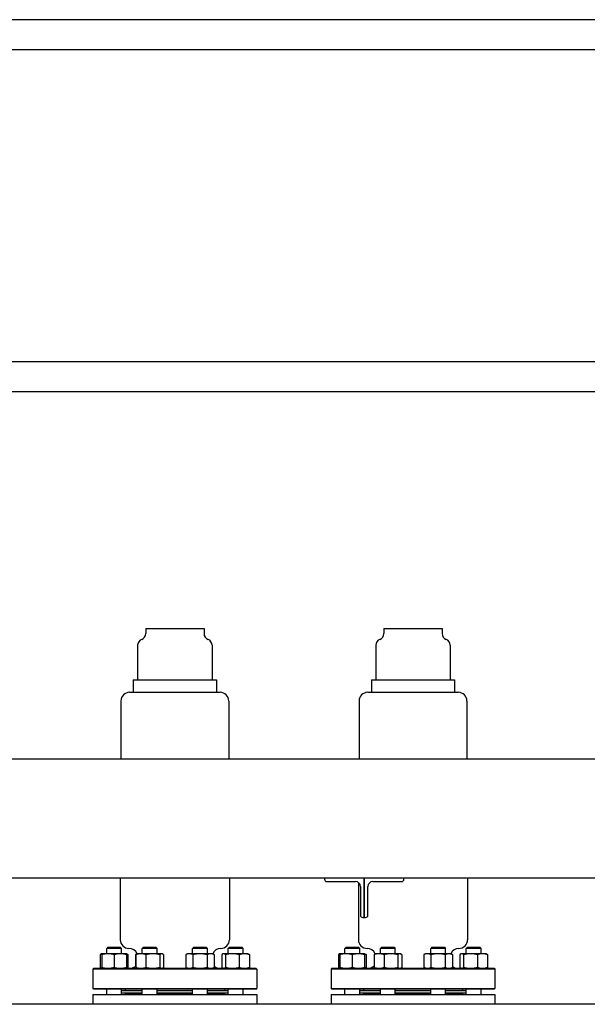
# Model space of a CAD drawing. Header units: inches. Extents: x 36 to 1719, y -84 to 1122.
# Tile 353 of 558: x 955 to 983, y 418 to 468. Entities that reach past the tile are written whole.
import ezdxf

# ---------------------------------------------------------------- set-up
doc = ezdxf.new("R2010")
doc.units = ezdxf.units.IN
doc.header["$LTSCALE"] = 48
doc.header["$MEASUREMENT"] = 0
doc.layers.add('Visible (ANSI)', color=7, linetype='Continuous', lineweight=30)

msp = doc.modelspace()

# ---------------------------------------------------------------- linework, layer by layer
at = {"layer": 'Visible (ANSI)'}
for p, q in [((1044.58268, 467.79889), (923.33268, 467.79889)), ((924.45768, 466.29889), (1043.45768, 466.29889)), ((1043.45768, 450.54889), (924.45768, 450.54889)), ((1043.45768, 449.04889), (924.45768, 449.04889)), ((960.94893, 437.11639), (960.94893, 436.85811)), ((960.94893, 437.11639), (963.88643, 437.11639)), ((963.88643, 437.11639), (963.88643, 436.85811)), ((972.94893, 437.11639), (972.94893, 436.85811)), ((972.94893, 437.11639), (975.88643, 437.11639)), ((975.88643, 437.11639), (975.88643, 436.85811)), ((960.54268, 436.27264), (960.54268, 434.52264)), ((964.29268, 436.27264), (964.29268, 434.52264)), ((972.54268, 436.27264), (972.54268, 434.52264)), ((976.29268, 436.27264), (976.29268, 434.52264)), ((960.32393, 434.52264), (960.32393, 433.89764)), ((960.32393, 434.52264), (964.51143, 434.52264)), ((964.51143, 434.52264), (964.51143, 433.89764)), ((972.32393, 434.52264), (972.32393, 433.89764)), ((972.32393, 434.52264), (976.51143, 434.52264)), ((976.51143, 434.52264), (976.51143, 433.89764)), ((960.13643, 433.89764), (964.69893, 433.89764)), ((972.13643, 433.89764), (976.69893, 433.89764)), ((959.69893, 433.46014), (959.69893, 430.54889)), ((965.13643, 433.46014), (965.13643, 430.54889)), ((971.69893, 433.46014), (971.69893, 430.54889)), ((977.13643, 433.46014), (977.13643, 430.54889)), ((922.53768, 430.54889), (1045.37768, 430.54889)), ((925.99768, 424.54889), (1041.91768, 424.54889)), ((959.66768, 424.54889), (959.66768, 421.42639)), ((965.16768, 424.54889), (965.16768, 421.42639)), ((969.95768, 424.54889), (969.95768, 424.48089)), ((970.07768, 424.36089), (971.51968, 424.36089)), ((971.66768, 424.31238), (971.66768, 421.42639)), ((971.95768, 422.54889), (971.95768, 424.54889)), ((971.95768, 424.54889), (971.95768, 422.54889)), ((972.39568, 424.36089), (973.83768, 424.36089)), ((973.95768, 424.48089), (973.95768, 424.54889)), ((977.16768, 424.54889), (977.16768, 421.42639)), ((971.76968, 424.11089), (971.76968, 422.66889)), ((972.14568, 422.66889), (972.14568, 424.11089)), ((971.88968, 422.54889), (971.95768, 422.54889)), ((971.95768, 422.54889), (972.02568, 422.54889)), ((959.04483, 421.05389), (958.98233, 420.99139)), ((959.73233, 420.99139), (958.98233, 420.99139)), ((958.98233, 420.72289), (958.98233, 420.99139)), ((959.04483, 421.05389), (959.66983, 421.05389)), ((959.66983, 421.05389), (959.73233, 420.99139)), ((959.73233, 420.72289), (959.73233, 420.99139)), ((960.83754, 421.05389), (960.77504, 420.99139)), ((961.52504, 420.99139), (960.77504, 420.99139)), ((960.77504, 420.72289), (960.77504, 420.99139)), ((960.83754, 421.05389), (961.46254, 421.05389)), ((961.46254, 421.05389), (961.52504, 420.99139)), ((961.52504, 420.72289), (961.52504, 420.99139)), ((963.37282, 421.05389), (963.31032, 420.99139)), ((964.06032, 420.99139), (963.31032, 420.99139)), ((963.31032, 420.72289), (963.31032, 420.99139)), ((963.37282, 421.05389), (963.99782, 421.05389)), ((963.99782, 421.05389), (964.06032, 420.99139)), ((964.06032, 420.72289), (964.06032, 420.99139)), ((965.16553, 421.05389), (965.10303, 420.99139)), ((965.85303, 420.99139), (965.10303, 420.99139)), ((965.10303, 420.72289), (965.10303, 420.99139)), ((965.16553, 421.05389), (965.79053, 421.05389)), ((965.79053, 421.05389), (965.85303, 420.99139)), ((965.85303, 420.72289), (965.85303, 420.99139)), ((971.04483, 421.05389), (970.98233, 420.99139)), ((971.73233, 420.99139), (970.98233, 420.99139)), ((970.98233, 420.72289), (970.98233, 420.99139)), ((971.04483, 421.05389), (971.66983, 421.05389)), ((971.66983, 421.05389), (971.73233, 420.99139)), ((971.73233, 420.72289), (971.73233, 420.99139)), ((972.83754, 421.05389), (972.77504, 420.99139)), ((973.52504, 420.99139), (972.77504, 420.99139)), ((972.77504, 420.72289), (972.77504, 420.99139)), ((972.83754, 421.05389), (973.46254, 421.05389)), ((973.46254, 421.05389), (973.52504, 420.99139)), ((973.52504, 420.72289), (973.52504, 420.99139)), ((975.37282, 421.05389), (975.31032, 420.99139)), ((976.06032, 420.99139), (975.31032, 420.99139)), ((975.31032, 420.72289), (975.31032, 420.99139)), ((975.37282, 421.05389), (975.99782, 421.05389)), ((975.99782, 421.05389), (976.06032, 420.99139)), ((976.06032, 420.72289), (976.06032, 420.99139)), ((977.16553, 421.05389), (977.10303, 420.99139)), ((977.85303, 420.99139), (977.10303, 420.99139)), ((977.10303, 420.72289), (977.10303, 420.99139)), ((977.16553, 421.05389), (977.79053, 421.05389)), ((977.79053, 421.05389), (977.85303, 420.99139)), ((977.85303, 420.72289), (977.85303, 420.99139)), ((958.66023, 420.67781), (958.66023, 420.03398)), ((958.73233, 420.72289), (958.71028, 420.71261)), ((959.04483, 420.72289), (958.73233, 420.72289)), ((958.73233, 420.67781), (958.73233, 420.03398)), ((959.66983, 420.72289), (959.04483, 420.72289)), ((959.35733, 420.67781), (959.35733, 420.03398)), ((959.98233, 420.72289), (959.66983, 420.72289)), ((959.98233, 420.72289), (960.00438, 420.71261)), ((959.98233, 420.67781), (959.98233, 420.03398)), ((960.05443, 420.67781), (960.05443, 420.03398)), ((960.503, 420.71261), (960.42836, 420.67781)), ((960.42836, 420.67781), (960.42836, 420.09431)), ((960.45295, 420.67781), (960.45295, 420.03398)), ((960.52504, 420.72289), (960.503, 420.71261)), ((960.7081, 420.72289), (960.52504, 420.72289)), ((961.3118, 420.72289), (960.7081, 420.72289)), ((960.96326, 420.67781), (960.96326, 420.03398)), ((961.75375, 420.72289), (961.3118, 420.72289)), ((961.66035, 420.67781), (961.66035, 420.03398)), ((961.77504, 420.72289), (961.75375, 420.72289)), ((961.77504, 420.72289), (961.79709, 420.71261)), ((961.84714, 420.67781), (961.84714, 420.03398)), ((963.06032, 420.72289), (962.96363, 420.67781)), ((962.96363, 420.67781), (962.96363, 420.03398)), ((963.14405, 420.72289), (963.06032, 420.72289)), ((963.68532, 420.72289), (963.14405, 420.72289)), ((963.32448, 420.67781), (963.32448, 420.03398)), ((964.22659, 420.72289), (963.68532, 420.72289)), ((964.04616, 420.67781), (964.04616, 420.03398)), ((964.31032, 420.72289), (964.22659, 420.72289)), ((964.31032, 420.72289), (964.40701, 420.67781)), ((964.40701, 420.67781), (964.40701, 420.03398)), ((964.78094, 420.67781), (964.78094, 420.03398)), ((964.85303, 420.72289), (964.83099, 420.71261)), ((964.87433, 420.72289), (964.85303, 420.72289)), ((965.31627, 420.72289), (964.87433, 420.72289)), ((964.96772, 420.67781), (964.96772, 420.03398)), ((965.91997, 420.72289), (965.31627, 420.72289)), ((965.66482, 420.67781), (965.66482, 420.03398)), ((966.10303, 420.72289), (965.91997, 420.72289)), ((966.10303, 420.72289), (966.12508, 420.71261)), ((966.17513, 420.67781), (966.17513, 420.03398)), ((970.66023, 420.67781), (970.66023, 420.03398)), ((970.73233, 420.72289), (970.71028, 420.71261)), ((971.04483, 420.72289), (970.73233, 420.72289)), ((970.73233, 420.67781), (970.73233, 420.03398)), ((971.66983, 420.72289), (971.04483, 420.72289)), ((971.35733, 420.67781), (971.35733, 420.03398)), ((971.98233, 420.72289), (971.66983, 420.72289)), ((971.98233, 420.72289), (972.00438, 420.71261)), ((971.98233, 420.67781), (971.98233, 420.03398)), ((972.05443, 420.67781), (972.05443, 420.03398)), ((972.45295, 420.67781), (972.45295, 420.03398)), ((972.52504, 420.72289), (972.503, 420.71261)), ((972.7081, 420.72289), (972.52504, 420.72289)), ((973.3118, 420.72289), (972.7081, 420.72289)), ((972.96326, 420.67781), (972.96326, 420.03398)), ((973.75375, 420.72289), (973.3118, 420.72289)), ((973.66035, 420.67781), (973.66035, 420.03398)), ((973.77504, 420.72289), (973.75375, 420.72289)), ((973.77504, 420.72289), (973.79709, 420.71261)), ((973.84714, 420.67781), (973.84714, 420.03398)), ((975.06032, 420.72289), (974.96363, 420.67781)), ((974.96363, 420.67781), (974.96363, 420.03398)), ((975.14405, 420.72289), (975.06032, 420.72289)), ((975.68532, 420.72289), (975.14405, 420.72289)), ((975.32448, 420.67781), (975.32448, 420.03398)), ((976.22659, 420.72289), (975.68532, 420.72289)), ((976.04616, 420.67781), (976.04616, 420.03398)), ((976.31032, 420.72289), (976.22659, 420.72289)), ((976.31032, 420.72289), (976.40701, 420.67781)), ((976.40701, 420.67781), (976.40701, 420.03398)), ((976.78094, 420.67781), (976.78094, 420.03398)), ((976.85303, 420.72289), (976.83099, 420.71261)), ((976.87433, 420.72289), (976.85303, 420.72289)), ((977.31627, 420.72289), (976.87433, 420.72289)), ((976.96772, 420.67781), (976.96772, 420.03398)), ((977.91997, 420.72289), (977.31627, 420.72289)), ((977.66482, 420.67781), (977.66482, 420.03398)), ((978.10303, 420.72289), (977.91997, 420.72289)), ((978.10303, 420.72289), (978.12508, 420.71261)), ((978.17513, 420.67781), (978.17513, 420.03398)), ((958.33435, 419.98889), (958.29268, 419.94723)), ((966.54268, 419.94723), (958.29268, 419.94723)), ((958.29268, 419.94723), (958.29268, 418.97056)), ((958.33435, 419.98889), (966.50102, 419.98889)), ((958.73233, 419.98889), (958.71028, 419.99917)), ((959.98233, 419.98889), (960.00438, 419.99917)), ((960.52504, 419.98889), (960.503, 419.99917)), ((961.77504, 419.98889), (961.79709, 419.99917)), ((963.06032, 419.98889), (962.96363, 420.03398)), ((964.31032, 419.98889), (964.40701, 420.03398)), ((964.85303, 419.98889), (964.83099, 419.99917)), ((966.10303, 419.98889), (966.12508, 419.99917)), ((966.50102, 419.98889), (966.54268, 419.94723)), ((966.54268, 419.94723), (966.54268, 418.97056)), ((970.33435, 419.98889), (970.29268, 419.94723)), ((978.54268, 419.94723), (970.29268, 419.94723)), ((970.29268, 419.94723), (970.29268, 418.97056)), ((970.33435, 419.98889), (978.50102, 419.98889)), ((970.73233, 419.98889), (970.71028, 419.99917)), ((971.98233, 419.98889), (972.00438, 419.99917)), ((972.52504, 419.98889), (972.503, 419.99917)), ((973.77504, 419.98889), (973.79709, 419.99917)), ((975.06032, 419.98889), (974.96363, 420.03398)), ((976.31032, 419.98889), (976.40701, 420.03398)), ((976.85303, 419.98889), (976.83099, 419.99917)), ((978.10303, 419.98889), (978.12508, 419.99917)), ((978.50102, 419.98889), (978.54268, 419.94723)), ((978.54268, 419.94723), (978.54268, 418.97056)), ((958.33435, 418.92889), (958.29268, 418.97056)), ((958.29268, 418.97056), (966.54268, 418.97056)), ((966.50102, 418.92889), (958.33435, 418.92889)), ((958.98233, 418.67639), (958.98233, 418.92889)), ((959.73233, 418.67639), (959.73233, 418.92889)), ((960.77504, 418.86139), (959.73233, 418.86139)), ((959.91768, 418.92889), (959.91768, 418.86639)), ((959.91768, 418.86639), (960.77504, 418.86639)), ((960.04268, 418.86139), (960.04268, 418.86639)), ((960.77504, 418.67639), (960.77504, 418.92889)), ((961.52504, 418.67639), (961.52504, 418.92889)), ((961.52504, 418.86639), (963.31032, 418.86639)), ((963.31032, 418.86139), (961.52504, 418.86139)), ((963.31032, 418.67639), (963.31032, 418.92889)), ((964.06032, 418.67639), (964.06032, 418.92889)), ((964.06032, 418.86639), (964.91768, 418.86639)), ((965.10303, 418.86139), (964.06032, 418.86139)), ((964.79268, 418.86139), (964.79268, 418.86639)), ((964.91768, 418.92889), (964.91768, 418.86639)), ((965.10303, 418.67639), (965.10303, 418.92889)), ((965.85303, 418.67639), (965.85303, 418.92889)), ((966.50102, 418.92889), (966.54268, 418.97056)), ((970.33435, 418.92889), (970.29268, 418.97056)), ((970.29268, 418.97056), (978.54268, 418.97056)), ((978.50102, 418.92889), (970.33435, 418.92889)), ((970.98233, 418.67639), (970.98233, 418.92889)), ((971.73233, 418.67639), (971.73233, 418.92889)), ((972.77504, 418.86139), (971.73233, 418.86139)), ((971.91768, 418.92889), (971.91768, 418.86639)), ((971.91768, 418.86639), (972.77504, 418.86639)), ((972.04268, 418.86139), (972.04268, 418.86639)), ((972.77504, 418.67639), (972.77504, 418.92889)), ((973.52504, 418.67639), (973.52504, 418.92889)), ((973.52504, 418.86639), (975.31032, 418.86639)), ((975.31032, 418.86139), (973.52504, 418.86139)), ((975.31032, 418.67639), (975.31032, 418.92889)), ((976.06032, 418.67639), (976.06032, 418.92889)), ((976.06032, 418.86639), (976.91768, 418.86639)), ((977.10303, 418.86139), (976.06032, 418.86139)), ((976.79268, 418.86139), (976.79268, 418.86639)), ((976.91768, 418.92889), (976.91768, 418.86639)), ((977.10303, 418.67639), (977.10303, 418.92889)), ((977.85303, 418.67639), (977.85303, 418.92889)), ((978.50102, 418.92889), (978.54268, 418.97056)), ((958.29268, 418.67639), (958.29268, 418.17389)), ((958.29268, 418.67639), (966.54268, 418.67639)), ((960.77504, 418.74139), (959.73233, 418.74139)), ((959.91768, 418.73639), (959.91768, 418.67639)), ((959.91768, 418.73639), (960.77504, 418.73639)), ((960.04268, 418.73639), (960.04268, 418.74139)), ((963.31032, 418.74139), (961.52504, 418.74139)), ((961.52504, 418.73639), (963.31032, 418.73639)), ((965.10303, 418.74139), (964.06032, 418.74139)), ((964.06032, 418.73639), (964.91768, 418.73639)), ((964.79268, 418.73639), (964.79268, 418.74139)), ((964.91768, 418.73639), (964.91768, 418.67639)), ((966.54268, 418.67639), (966.54268, 418.17389)), ((970.29268, 418.67639), (970.29268, 418.17389)), ((970.29268, 418.67639), (978.54268, 418.67639)), ((972.77504, 418.74139), (971.73233, 418.74139)), ((971.91768, 418.73639), (971.91768, 418.67639)), ((971.91768, 418.73639), (972.77504, 418.73639)), ((972.04268, 418.73639), (972.04268, 418.74139)), ((975.31032, 418.74139), (973.52504, 418.74139)), ((973.52504, 418.73639), (975.31032, 418.73639)), ((977.10303, 418.74139), (976.06032, 418.74139)), ((976.06032, 418.73639), (976.91768, 418.73639)), ((976.79268, 418.73639), (976.79268, 418.74139)), ((976.91768, 418.73639), (976.91768, 418.67639)), ((978.54268, 418.67639), (978.54268, 418.17389)), ((1046.91768, 418.17389), (727.91768, 418.17389))]:
    msp.add_line(p, q, dxfattribs=at)
for centre, radius, start, end in [((960.63643, 436.85811), 0.3125, 290.487315, 0), ((964.19893, 436.85811), 0.3125, 180, 249.512685), ((972.63643, 436.85811), 0.3125, 290.487315, 0), ((976.19893, 436.85811), 0.3125, 180, 249.512685), ((960.85518, 436.27264), 0.3125, 110.487315, 180), ((963.98018, 436.27264), 0.3125, 0, 69.512685), ((972.85518, 436.27264), 0.3125, 110.487315, 180), ((975.98018, 436.27264), 0.3125, 0, 69.512685), ((960.13643, 433.46014), 0.4375, 90, 180), ((964.69893, 433.46014), 0.4375, 0, 90), ((972.13643, 433.46014), 0.4375, 90, 180), ((976.69893, 433.46014), 0.4375, 0, 90), ((970.07768, 424.48089), 0.12, 180, 270), ((971.51968, 424.11089), 0.25, 0, 90), ((972.39568, 424.11089), 0.25, 90, 180), ((973.83768, 424.48089), 0.12, 270, 0), ((971.88968, 422.66889), 0.12, 180, 270), ((972.02568, 422.66889), 0.12, 270, 0), ((960.10518, 421.42639), 0.4375, 180, 270), ((964.73018, 421.42639), 0.4375, 270, 0), ((972.10518, 421.42639), 0.4375, 180, 270), ((976.73018, 421.42639), 0.4375, 270, 0), ((960.10518, 420.55139), 0.4375, 22.116419, 90), ((964.73018, 420.55139), 0.4375, 90, 157.883581), ((972.10518, 420.55139), 0.4375, 22.116419, 90), ((976.73018, 420.55139), 0.4375, 90, 157.883581), ((960.16768, 420.36389), 0.375, 270, 319.52635), ((964.66768, 420.36389), 0.375, 225.96252, 270), ((972.16768, 420.36389), 0.375, 270, 319.52635), ((976.66768, 420.36389), 0.375, 225.96252, 270)]:
    msp.add_arc(centre, radius, start, end, dxfattribs=at)
for points, weights in [([(958.73233, 420.72038), (958.69872, 420.71247), (958.66023, 420.67781)], [1.01375847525, 1.02892942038, 1]), ([(958.73233, 420.67781), (958.73233, 420.72289), (958.73233, 420.72289)], [1, 1.0379548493, 1]), ([(959.04483, 420.72289), (958.8998, 420.72289), (958.73233, 420.67781)], [1, 1.0379548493, 1]), ([(959.35733, 420.67781), (959.18986, 420.72289), (959.04483, 420.72289)], [1, 1.0379548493, 1]), ([(959.66983, 420.72289), (959.5248, 420.72289), (959.35733, 420.67781)], [1, 1.0379548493, 1]), ([(959.98233, 420.67781), (959.81486, 420.72289), (959.66983, 420.72289)], [1, 1.0379548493, 1]), ([(959.98233, 420.72289), (959.98233, 420.72289), (959.98233, 420.67781)], [1, 1.0379548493, 1]), ([(960.05443, 420.67781), (960.01721, 420.69008), (959.98233, 420.69888)], [1, 1.01005189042, 1.01477953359]), ([(960.00438, 420.71261), (960.02804, 420.70158), (960.05443, 420.67781)], [1.01895290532, 1.01965956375, 1]), ([(960.47934, 420.69888), (960.45467, 420.69008), (960.42836, 420.67781)], [1.01477953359, 1.01005189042, 1]), ([(960.7081, 420.72289), (960.58968, 420.72289), (960.45295, 420.67781)], [1, 1.0379548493, 1]), ([(960.45295, 420.67781), (960.47934, 420.70158), (960.503, 420.71261)], [1, 1.01965956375, 1.01895290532]), ([(960.96326, 420.67781), (960.82652, 420.72289), (960.7081, 420.72289)], [1, 1.0379548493, 1]), ([(961.3118, 420.72289), (961.15004, 420.72289), (960.96326, 420.67781)], [1, 1.0379548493, 1]), ([(961.66035, 420.67781), (961.47357, 420.72289), (961.3118, 420.72289)], [1, 1.0379548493, 1]), ([(961.75375, 420.72289), (961.7104, 420.72289), (961.66035, 420.67781)], [1, 1.0379548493, 1]), ([(961.84714, 420.67781), (961.79709, 420.72289), (961.75375, 420.72289)], [1, 1.0379548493, 1]), ([(963.14405, 420.72289), (963.06032, 420.72289), (962.96363, 420.67781)], [1, 1.0379548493, 1]), ([(963.32448, 420.67781), (963.22779, 420.72289), (963.14405, 420.72289)], [1, 1.0379548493, 1]), ([(963.68532, 420.72289), (963.51785, 420.72289), (963.32448, 420.67781)], [1, 1.0379548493, 1]), ([(964.04616, 420.67781), (963.85279, 420.72289), (963.68532, 420.72289)], [1, 1.0379548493, 1]), ([(964.22659, 420.72289), (964.14285, 420.72289), (964.04616, 420.67781)], [1, 1.0379548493, 1]), ([(964.40701, 420.67781), (964.31032, 420.72289), (964.22659, 420.72289)], [1, 1.0379548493, 1]), ([(964.87433, 420.72289), (964.83099, 420.72289), (964.78094, 420.67781)], [1, 1.0379548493, 1]), ([(964.96772, 420.67781), (964.91767, 420.72289), (964.87433, 420.72289)], [1, 1.0379548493, 1]), ([(965.31627, 420.72289), (965.15451, 420.72289), (964.96772, 420.67781)], [1, 1.0379548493, 1]), ([(965.66482, 420.67781), (965.47803, 420.72289), (965.31627, 420.72289)], [1, 1.0379548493, 1]), ([(965.91997, 420.72289), (965.80156, 420.72289), (965.66482, 420.67781)], [1, 1.0379548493, 1]), ([(966.17513, 420.67781), (966.03839, 420.72289), (965.91997, 420.72289)], [1, 1.0379548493, 1]), ([(966.12508, 420.71261), (966.14874, 420.70158), (966.17513, 420.67781)], [1.01895290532, 1.01965956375, 1]), ([(970.73233, 420.72038), (970.69872, 420.71247), (970.66023, 420.67781)], [1.01375847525, 1.02892942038, 1]), ([(970.73233, 420.67781), (970.73233, 420.72289), (970.73233, 420.72289)], [1, 1.0379548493, 1]), ([(971.04483, 420.72289), (970.8998, 420.72289), (970.73233, 420.67781)], [1, 1.0379548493, 1]), ([(971.35733, 420.67781), (971.18986, 420.72289), (971.04483, 420.72289)], [1, 1.0379548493, 1]), ([(971.66983, 420.72289), (971.5248, 420.72289), (971.35733, 420.67781)], [1, 1.0379548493, 1]), ([(971.98233, 420.67781), (971.81486, 420.72289), (971.66983, 420.72289)], [1, 1.0379548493, 1]), ([(971.98233, 420.72289), (971.98233, 420.72289), (971.98233, 420.67781)], [1, 1.0379548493, 1]), ([(972.05443, 420.67781), (972.01721, 420.69008), (971.98233, 420.69888)], [1, 1.01005189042, 1.01477953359]), ([(972.00438, 420.71261), (972.02804, 420.70158), (972.05443, 420.67781)], [1.01895290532, 1.01965956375, 1]), ([(972.7081, 420.72289), (972.58968, 420.72289), (972.45295, 420.67781)], [1, 1.0379548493, 1]), ([(972.45295, 420.67781), (972.47934, 420.70158), (972.503, 420.71261)], [1, 1.01965956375, 1.01895290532]), ([(972.96326, 420.67781), (972.82652, 420.72289), (972.7081, 420.72289)], [1, 1.0379548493, 1]), ([(973.3118, 420.72289), (973.15004, 420.72289), (972.96326, 420.67781)], [1, 1.0379548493, 1]), ([(973.66035, 420.67781), (973.47357, 420.72289), (973.3118, 420.72289)], [1, 1.0379548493, 1]), ([(973.75375, 420.72289), (973.7104, 420.72289), (973.66035, 420.67781)], [1, 1.0379548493, 1]), ([(973.84714, 420.67781), (973.79709, 420.72289), (973.75375, 420.72289)], [1, 1.0379548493, 1]), ([(975.14405, 420.72289), (975.06032, 420.72289), (974.96363, 420.67781)], [1, 1.0379548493, 1]), ([(975.32448, 420.67781), (975.22779, 420.72289), (975.14405, 420.72289)], [1, 1.0379548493, 1]), ([(975.68532, 420.72289), (975.51785, 420.72289), (975.32448, 420.67781)], [1, 1.0379548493, 1]), ([(976.04616, 420.67781), (975.85279, 420.72289), (975.68532, 420.72289)], [1, 1.0379548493, 1]), ([(976.22659, 420.72289), (976.14285, 420.72289), (976.04616, 420.67781)], [1, 1.0379548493, 1]), ([(976.40701, 420.67781), (976.31032, 420.72289), (976.22659, 420.72289)], [1, 1.0379548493, 1]), ([(976.87433, 420.72289), (976.83099, 420.72289), (976.78094, 420.67781)], [1, 1.0379548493, 1]), ([(976.96772, 420.67781), (976.91767, 420.72289), (976.87433, 420.72289)], [1, 1.0379548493, 1]), ([(977.31627, 420.72289), (977.15451, 420.72289), (976.96772, 420.67781)], [1, 1.0379548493, 1]), ([(977.66482, 420.67781), (977.47803, 420.72289), (977.31627, 420.72289)], [1, 1.0379548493, 1]), ([(977.91997, 420.72289), (977.80156, 420.72289), (977.66482, 420.67781)], [1, 1.0379548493, 1]), ([(978.17513, 420.67781), (978.03839, 420.72289), (977.91997, 420.72289)], [1, 1.0379548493, 1]), ([(978.12508, 420.71261), (978.14874, 420.70158), (978.17513, 420.67781)], [1.01895290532, 1.01965956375, 1]), ([(958.66023, 420.03398), (958.69872, 419.99931), (958.73233, 419.99141)], [1, 1.02892942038, 1.01375847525]), ([(958.73233, 419.98889), (958.73233, 419.98889), (958.73233, 420.03398)], [1, 1.0379548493, 1]), ([(958.73233, 420.03398), (958.8998, 419.98889), (959.04483, 419.98889)], [1, 1.0379548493, 1]), ([(959.04483, 419.98889), (959.18986, 419.98889), (959.35733, 420.03398)], [1, 1.0379548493, 1]), ([(959.35733, 420.03398), (959.5248, 419.98889), (959.66983, 419.98889)], [1, 1.0379548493, 1]), ([(959.66983, 419.98889), (959.81486, 419.98889), (959.98233, 420.03398)], [1, 1.0379548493, 1]), ([(959.98233, 420.0129), (960.01721, 420.02171), (960.05443, 420.03398)], [1.01477953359, 1.01005189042, 1]), ([(959.98233, 420.03398), (959.98233, 419.98889), (959.98233, 419.98889)], [1, 1.0379548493, 1]), ([(960.05443, 420.03398), (960.02804, 420.01021), (960.00438, 419.99917)], [1, 1.01965956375, 1.01895290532]), ([(960.503, 419.99917), (960.47934, 420.01021), (960.45295, 420.03398)], [1.01895290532, 1.01965956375, 1]), ([(960.45295, 420.03398), (960.58968, 419.98889), (960.7081, 419.98889)], [1, 1.0379548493, 1]), ([(960.7081, 419.98889), (960.82652, 419.98889), (960.96326, 420.03398)], [1, 1.0379548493, 1]), ([(960.96326, 420.03398), (961.15004, 419.98889), (961.3118, 419.98889)], [1, 1.0379548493, 1]), ([(961.3118, 419.98889), (961.47357, 419.98889), (961.66035, 420.03398)], [1, 1.0379548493, 1]), ([(961.66035, 420.03398), (961.7104, 419.98889), (961.75375, 419.98889)], [1, 1.0379548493, 1]), ([(961.75375, 419.98889), (961.79709, 419.98889), (961.84714, 420.03398)], [1, 1.0379548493, 1]), ([(962.96363, 420.03398), (963.06032, 419.98889), (963.14405, 419.98889)], [1, 1.0379548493, 1]), ([(963.14405, 419.98889), (963.22779, 419.98889), (963.32448, 420.03398)], [1, 1.0379548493, 1]), ([(963.32448, 420.03398), (963.51785, 419.98889), (963.68532, 419.98889)], [1, 1.0379548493, 1]), ([(963.68532, 419.98889), (963.85279, 419.98889), (964.04616, 420.03398)], [1, 1.0379548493, 1]), ([(964.04616, 420.03398), (964.14285, 419.98889), (964.22659, 419.98889)], [1, 1.0379548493, 1]), ([(964.22659, 419.98889), (964.31032, 419.98889), (964.40701, 420.03398)], [1, 1.0379548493, 1]), ([(964.78094, 420.03398), (964.83099, 419.98889), (964.87433, 419.98889)], [1, 1.0379548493, 1]), ([(964.87433, 419.98889), (964.91767, 419.98889), (964.96772, 420.03398)], [1, 1.0379548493, 1]), ([(964.96772, 420.03398), (965.15451, 419.98889), (965.31627, 419.98889)], [1, 1.0379548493, 1]), ([(965.31627, 419.98889), (965.47803, 419.98889), (965.66482, 420.03398)], [1, 1.0379548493, 1]), ([(965.66482, 420.03398), (965.80156, 419.98889), (965.91997, 419.98889)], [1, 1.0379548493, 1]), ([(965.91997, 419.98889), (966.03839, 419.98889), (966.17513, 420.03398)], [1, 1.0379548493, 1]), ([(966.17513, 420.03398), (966.14874, 420.01021), (966.12508, 419.99917)], [1, 1.01965956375, 1.01895290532]), ([(970.66023, 420.03398), (970.69872, 419.99931), (970.73233, 419.99141)], [1, 1.02892942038, 1.01375847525]), ([(970.73233, 419.98889), (970.73233, 419.98889), (970.73233, 420.03398)], [1, 1.0379548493, 1]), ([(970.73233, 420.03398), (970.8998, 419.98889), (971.04483, 419.98889)], [1, 1.0379548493, 1]), ([(971.04483, 419.98889), (971.18986, 419.98889), (971.35733, 420.03398)], [1, 1.0379548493, 1]), ([(971.35733, 420.03398), (971.5248, 419.98889), (971.66983, 419.98889)], [1, 1.0379548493, 1]), ([(971.66983, 419.98889), (971.81486, 419.98889), (971.98233, 420.03398)], [1, 1.0379548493, 1]), ([(971.98233, 420.0129), (972.01721, 420.02171), (972.05443, 420.03398)], [1.01477953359, 1.01005189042, 1]), ([(971.98233, 420.03398), (971.98233, 419.98889), (971.98233, 419.98889)], [1, 1.0379548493, 1]), ([(972.05443, 420.03398), (972.02804, 420.01021), (972.00438, 419.99917)], [1, 1.01965956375, 1.01895290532]), ([(972.503, 419.99917), (972.47934, 420.01021), (972.45295, 420.03398)], [1.01895290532, 1.01965956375, 1]), ([(972.45295, 420.03398), (972.58968, 419.98889), (972.7081, 419.98889)], [1, 1.0379548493, 1]), ([(972.7081, 419.98889), (972.82652, 419.98889), (972.96326, 420.03398)], [1, 1.0379548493, 1]), ([(972.96326, 420.03398), (973.15004, 419.98889), (973.3118, 419.98889)], [1, 1.0379548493, 1]), ([(973.3118, 419.98889), (973.47357, 419.98889), (973.66035, 420.03398)], [1, 1.0379548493, 1]), ([(973.66035, 420.03398), (973.7104, 419.98889), (973.75375, 419.98889)], [1, 1.0379548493, 1]), ([(973.75375, 419.98889), (973.79709, 419.98889), (973.84714, 420.03398)], [1, 1.0379548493, 1]), ([(974.96363, 420.03398), (975.06032, 419.98889), (975.14405, 419.98889)], [1, 1.0379548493, 1]), ([(975.14405, 419.98889), (975.22779, 419.98889), (975.32448, 420.03398)], [1, 1.0379548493, 1]), ([(975.32448, 420.03398), (975.51785, 419.98889), (975.68532, 419.98889)], [1, 1.0379548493, 1]), ([(975.68532, 419.98889), (975.85279, 419.98889), (976.04616, 420.03398)], [1, 1.0379548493, 1]), ([(976.04616, 420.03398), (976.14285, 419.98889), (976.22659, 419.98889)], [1, 1.0379548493, 1]), ([(976.22659, 419.98889), (976.31032, 419.98889), (976.40701, 420.03398)], [1, 1.0379548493, 1]), ([(976.78094, 420.03398), (976.83099, 419.98889), (976.87433, 419.98889)], [1, 1.0379548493, 1]), ([(976.87433, 419.98889), (976.91767, 419.98889), (976.96772, 420.03398)], [1, 1.0379548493, 1]), ([(976.96772, 420.03398), (977.15451, 419.98889), (977.31627, 419.98889)], [1, 1.0379548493, 1]), ([(977.31627, 419.98889), (977.47803, 419.98889), (977.66482, 420.03398)], [1, 1.0379548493, 1]), ([(977.66482, 420.03398), (977.80156, 419.98889), (977.91997, 419.98889)], [1, 1.0379548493, 1]), ([(977.91997, 419.98889), (978.03839, 419.98889), (978.17513, 420.03398)], [1, 1.0379548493, 1]), ([(978.17513, 420.03398), (978.14874, 420.01021), (978.12508, 419.99917)], [1, 1.01965956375, 1.01895290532])]:
    msp.add_rational_spline(points, weights, degree=2, dxfattribs=at)

doc.saveas('drawing.dxf')
